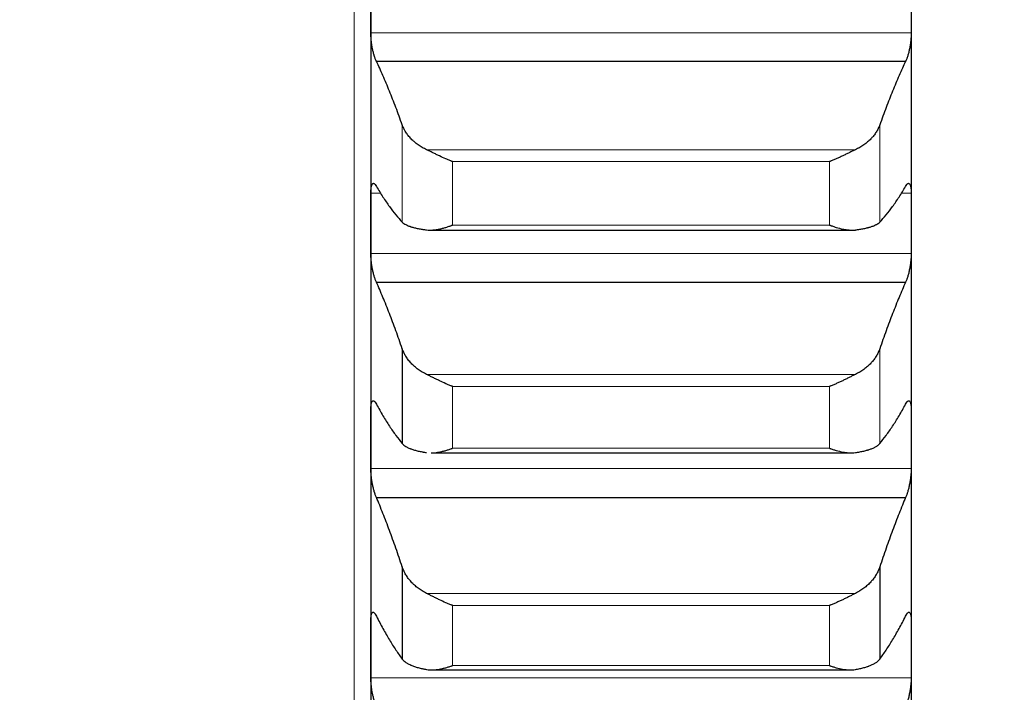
# Model space of a CAD drawing. Header units: inches. Extents: x 0 to 20790, y -12 to 14700.
# Tile 357 of 441: x 14118 to 14213, y 9919 to 9984. Entities that reach past the tile are written whole.
import ezdxf

# ---------------------------------------------------------------- set-up
doc = ezdxf.new("R2010")
doc.units = ezdxf.units.IN
doc.layers.add('1', color=7, linetype='Continuous', true_color=0xffffff)
doc.layers.add('254', color=7, linetype='Continuous', true_color=0xffffff)
doc.styles.add('latin_extended', font='simplex.shx')
doc.dimstyles.get("Standard").update_dxf_attribs({"dimtxt": 0.18, "dimasz": 0.18, "dimexe": 0.18, "dimexo": 0.0625, "dimgap": 0.09, "dimtad": 0, "dimtih": 1, "dimtoh": 1, "dimdec": 4, "dimzin": 0, "dimdsep": 46, "dimtxsty": 'Standard', "dimcen": 0.09, "dimadec": 0, "dimazin": 0, "dimtfac": 1, "dimtdec": 4, "dimtofl": 0, "dimtmove": 0, "dimatfit": 3, "dimfxl": 1, "dimtolj": 1, "dimtzin": 0, "dimarcsym": 0})

# ---------------------------------------------------------------- blocks, each defined once
blk = doc.blocks.new('_U6')
at = {"layer": '254', "color": 3, "linetype": 'Continuous', "lineweight": 13, "transparency": 16777216}
for p, q in [((14453.838, 10348.957), (14453.838, 8475.942)), ((14203.838, 10258.942), (14203.838, 8475.942)), ((14203.838, 8510.942), (12901.42, 8510.942)), ((14081.338, 8510.942), (13958.838, 8510.942)), ((14453.838, 8510.942), (14203.838, 8510.942)), ((14576.338, 8510.942), (14698.838, 8510.942))]:
    blk.add_line(p, q, dxfattribs=at)
at = {"layer": '254', "color": 3, "transparency": 16777216}
for points in [[(14081.338, 8490.525), (14081.338, 8531.358), (14203.838, 8510.942)], [(14576.338, 8531.358), (14576.338, 8490.525), (14453.838, 8510.942)]]:
    blk.add_solid(points, dxfattribs=at)
at = {"layer": 'Defpoints', "color": 0, "transparency": 16777216}
for p in [(14453.838, 10383.957), (14203.838, 10293.942), (14203.838, 8510.942)]:
    blk.add_point(p, dxfattribs=at)
at = {"layer": '254', "color": 2, "lineweight": 13, "transparency": 16777216, "insert": (12962.67, 8694.692), "char_height": 122.5, "attachment_point": 1, "style": 'latin_extended'}
blk.add_mtext('\\A1;250', dxfattribs=at)
blk = doc.blocks.new('_U7')
at = {"layer": '254', "color": 3, "linetype": 'Continuous', "lineweight": 13, "transparency": 16777216}
for p, q in [((14043.838, 10258.942), (14043.838, 8755.942)), ((14203.838, 10258.942), (14203.838, 8755.942)), ((14043.838, 8790.942), (12871.831, 8790.942)), ((13921.338, 8790.942), (13798.838, 8790.942)), ((14043.838, 8790.942), (14203.838, 8790.942)), ((14326.338, 8790.942), (14448.838, 8790.942))]:
    blk.add_line(p, q, dxfattribs=at)
at = {"layer": '254', "color": 3, "transparency": 16777216}
for points in [[(13921.338, 8770.525), (13921.338, 8811.358), (14043.838, 8790.942)], [(14326.338, 8811.358), (14326.338, 8770.525), (14203.838, 8790.942)]]:
    blk.add_solid(points, dxfattribs=at)
at = {"layer": 'Defpoints', "color": 0, "transparency": 16777216}
for p in [(14043.838, 10293.942), (14203.838, 10293.942), (14203.838, 8790.942)]:
    blk.add_point(p, dxfattribs=at)
at = {"layer": '254', "color": 2, "lineweight": 13, "transparency": 16777216, "insert": (12933.081, 9178.858), "char_height": 122.5, "attachment_point": 1, "style": 'latin_extended'}
blk.add_mtext('\\A1;\\C2;Flywheel\\P\\C2;90-240', dxfattribs=at)

msp = doc.modelspace()

# ---------------------------------------------------------------- linework, layer by layer
at = {"layer": '1', "color": 110, "linetype": 'Continuous', "lineweight": 13}
for p, q in [((14150.238, 10908.942), (14150.238, 9678.942)), ((14151.841, 9982.255), (14203.836, 9982.255)), ((14154.865, 9973.398), (14154.865, 9964.042)), ((14200.812, 9973.398), (14200.812, 9964.042)), ((14157.207, 9971.01), (14198.47, 9971.01)), ((14159.694, 9969.862), (14195.982, 9969.862)), ((14159.694, 9969.862), (14159.694, 9963.752)), ((14195.982, 9969.862), (14195.982, 9963.752)), ((14151.841, 9966.837), (14152.84, 9966.837)), ((14202.837, 9966.837), (14203.836, 9966.837)), ((14159.694, 9963.752), (14195.982, 9963.752)), ((14151.841, 9961.014), (14203.836, 9961.014)), ((14200.812, 9951.849), (14200.812, 9942.724)), ((14157.207, 9949.377), (14198.47, 9949.377)), ((14159.694, 9948.227), (14195.982, 9948.227)), ((14159.694, 9948.227), (14159.694, 9942.268)), ((14195.982, 9948.227), (14195.982, 9942.268)), ((14159.694, 9942.268), (14195.982, 9942.268)), ((14151.841, 9940.307), (14203.836, 9940.307)), ((14157.207, 9928.297), (14198.47, 9928.297)), ((14159.694, 9927.145), (14195.982, 9927.145)), ((14159.694, 9927.145), (14159.694, 9921.348)), ((14195.982, 9927.145), (14195.982, 9921.348)), ((14159.694, 9921.348), (14195.982, 9921.348)), ((14151.841, 9920.166), (14203.836, 9920.166))]:
    msp.add_line(p, q, dxfattribs=at)
at = {"layer": '1', "color": 2, "linetype": 'Continuous', "lineweight": 25}
for p, q in [((14151.838, 9985.237), (14151.838, 9963.926)), ((14203.838, 9985.237), (14203.838, 9963.926)), ((14152.376, 9979.534), (14203.301, 9979.534)), ((14151.838, 9963.926), (14151.838, 9943.143)), ((14157.585, 9963.271), (14198.47, 9963.271)), ((14203.838, 9963.926), (14203.838, 9943.143)), ((14152.376, 9958.266), (14203.301, 9958.266)), ((14154.865, 9951.849), (14154.865, 9942.724)), ((14151.838, 9943.143), (14151.838, 9922.922)), ((14203.838, 9943.143), (14203.838, 9922.922)), ((14157.661, 9941.821), (14198.035, 9941.821)), ((14152.376, 9937.537), (14203.301, 9937.537)), ((14154.865, 9930.847), (14154.865, 9921.969)), ((14200.812, 9930.847), (14200.812, 9921.969)), ((14151.838, 9922.922), (14151.838, 9903.295)), ((14203.838, 9922.922), (14203.838, 9903.295)), ((14157.738, 9920.933), (14197.963, 9920.933))]:
    msp.add_line(p, q, dxfattribs=at)
for points in [[(14151.841, 9982.255), (14151.839, 9983.249), (14151.838, 9984.243), (14151.838, 9985.237)], [(14203.838, 9985.237), (14203.838, 9984.243), (14203.838, 9983.249), (14203.836, 9982.255)], [(14154.865, 9973.398), (14154.661, 9973.971), (14154.251, 9975.086), (14153.632, 9976.665), (14153.007, 9978.153), (14152.587, 9979.084), (14152.376, 9979.534)], [(14203.301, 9979.534), (14203.09, 9979.084), (14202.67, 9978.153), (14202.045, 9976.665), (14201.426, 9975.086), (14201.016, 9973.971), (14200.812, 9973.398)], [(14152.376, 9967.477), (14152.587, 9967.117), (14153.007, 9966.433), (14153.632, 9965.519), (14154.251, 9964.715), (14154.661, 9964.254), (14154.865, 9964.042)], [(14200.812, 9964.042), (14201.016, 9964.254), (14201.426, 9964.715), (14202.045, 9965.519), (14202.67, 9966.433), (14203.09, 9967.117), (14203.301, 9967.477)], [(14151.838, 9963.926), (14151.838, 9964.896), (14151.839, 9965.866), (14151.841, 9966.837)], [(14203.836, 9966.837), (14203.838, 9965.866), (14203.838, 9964.896), (14203.838, 9963.926)], [(14151.841, 9961.014), (14151.839, 9961.985), (14151.838, 9962.955), (14151.838, 9963.926)], [(14203.838, 9963.926), (14203.838, 9962.955), (14203.838, 9961.985), (14203.836, 9961.014)], [(14154.865, 9951.849), (14154.661, 9952.443), (14154.251, 9953.602), (14153.632, 9955.25), (14153.007, 9956.81), (14152.587, 9957.791), (14152.376, 9958.266)], [(14203.301, 9958.266), (14203.09, 9957.791), (14202.67, 9956.81), (14202.045, 9955.25), (14201.426, 9953.602), (14201.016, 9952.443), (14200.812, 9951.849)], [(14152.376, 9946.509), (14152.587, 9946.121), (14153.007, 9945.381), (14153.632, 9944.38), (14154.251, 9943.488), (14154.661, 9942.966), (14154.865, 9942.724)], [(14200.812, 9942.724), (14201.016, 9942.966), (14201.426, 9943.488), (14202.045, 9944.38), (14202.67, 9945.381), (14203.09, 9946.121), (14203.301, 9946.509)], [(14151.838, 9943.143), (14151.838, 9944.088), (14151.839, 9945.033), (14151.841, 9945.979)], [(14203.836, 9945.979), (14203.838, 9945.033), (14203.838, 9944.088), (14203.838, 9943.143)], [(14151.841, 9940.307), (14151.839, 9941.252), (14151.838, 9942.197), (14151.838, 9943.143)], [(14203.838, 9943.143), (14203.838, 9942.197), (14203.838, 9941.252), (14203.836, 9940.307)], [(14154.865, 9930.847), (14154.661, 9931.462), (14154.251, 9932.662), (14153.632, 9934.377), (14153.007, 9936.007), (14152.587, 9937.036), (14152.376, 9937.537)], [(14203.301, 9937.537), (14203.09, 9937.036), (14202.67, 9936.007), (14202.045, 9934.377), (14201.426, 9932.662), (14201.016, 9931.462), (14200.812, 9930.847)], [(14151.838, 9922.922), (14151.838, 9923.84), (14151.839, 9924.759), (14151.841, 9925.677)], [(14152.376, 9926.097), (14152.587, 9925.681), (14153.007, 9924.886), (14153.632, 9923.801), (14154.251, 9922.822), (14154.661, 9922.241), (14154.865, 9921.969)], [(14200.812, 9921.969), (14201.016, 9922.241), (14201.426, 9922.822), (14202.045, 9923.801), (14202.67, 9924.886), (14203.09, 9925.681), (14203.301, 9926.097)], [(14203.836, 9925.677), (14203.838, 9924.759), (14203.838, 9923.84), (14203.838, 9922.922)], [(14151.841, 9920.166), (14151.839, 9921.084), (14151.838, 9922.003), (14151.838, 9922.922)], [(14203.838, 9922.922), (14203.838, 9922.003), (14203.838, 9921.084), (14203.836, 9920.166)]]:
    msp.add_open_spline(points, degree=3, dxfattribs=at)
for points, knots in [([(14152.376, 9979.534), (14152.341, 9979.599), (14152.307, 9979.674), (14152.257, 9979.8), (14152.24, 9979.845), (14152.216, 9979.915), (14152.207, 9979.939), (14152.191, 9979.988), (14152.183, 9980.013), (14152.143, 9980.141), (14152.112, 9980.249), (14152.069, 9980.422), (14152.055, 9980.481), (14152.035, 9980.572), (14152.028, 9980.603), (14152.015, 9980.665), (14152.008, 9980.696), (14151.977, 9980.853), (14151.955, 9980.981), (14151.93, 9981.144), (14151.925, 9981.177), (14151.916, 9981.242), (14151.911, 9981.276), (14151.899, 9981.375), (14151.891, 9981.44), (14151.87, 9981.636), (14151.86, 9981.764), (14151.85, 9981.922), (14151.849, 9981.953), (14151.846, 9982.015), (14151.845, 9982.046), (14151.842, 9982.137), (14151.841, 9982.197), (14151.841, 9982.255)], [0, 0, 0, 0, 0.125, 0.125, 0.1875, 0.1875, 0.21875, 0.21875, 0.25, 0.25, 0.375, 0.375, 0.4375, 0.4375, 0.46875, 0.46875, 0.5, 0.5, 0.625, 0.625, 0.65625, 0.65625, 0.6875, 0.6875, 0.75, 0.75, 0.875, 0.875, 0.90625, 0.90625, 0.9375, 0.9375, 1, 1, 1, 1]), ([(14203.836, 9982.255), (14203.836, 9982.197), (14203.834, 9982.079), (14203.826, 9981.895), (14203.817, 9981.767), (14203.809, 9981.67), (14203.806, 9981.638), (14203.8, 9981.572), (14203.796, 9981.54), (14203.779, 9981.376), (14203.762, 9981.246), (14203.737, 9981.082), (14203.732, 9981.05), (14203.724, 9981.001), (14203.722, 9980.984), (14203.716, 9980.952), (14203.702, 9980.871), (14203.675, 9980.728), (14203.649, 9980.605), (14203.622, 9980.484), (14203.608, 9980.425), (14203.565, 9980.25), (14203.534, 9980.141), (14203.486, 9979.989), (14203.47, 9979.941), (14203.445, 9979.87), (14203.437, 9979.847), (14203.42, 9979.802), (14203.412, 9979.78), (14203.37, 9979.674), (14203.335, 9979.599), (14203.301, 9979.534)], [0, 0, 0, 0, 0.0625, 0.125, 0.1875, 0.1875, 0.21875, 0.21875, 0.25, 0.25, 0.375, 0.375, 0.40625, 0.40625, 0.421875, 0.421875, 0.4375, 0.5, 0.5625, 0.5625, 0.625, 0.625, 0.75, 0.75, 0.8125, 0.8125, 0.84375, 0.84375, 0.875, 0.875, 1, 1, 1, 1]), ([(14157.207, 9971.01), (14157.061, 9971.078), (14156.921, 9971.152), (14156.652, 9971.308), (14156.394, 9971.473), (14156.158, 9971.656), (14156.018, 9971.776), (14155.99, 9971.8), (14155.935, 9971.849), (14155.908, 9971.874), (14155.827, 9971.949), (14155.776, 9972), (14155.626, 9972.154), (14155.533, 9972.259), (14155.362, 9972.475), (14155.283, 9972.585), (14155.175, 9972.754), (14155.14, 9972.811), (14155.092, 9972.897), (14155.076, 9972.926), (14155.045, 9972.985), (14155.03, 9973.014), (14154.957, 9973.16), (14154.907, 9973.279), (14154.865, 9973.398)], [0, 0, 0, 0, 0.125, 0.125, 0.25, 0.375, 0.375, 0.40625, 0.40625, 0.4375, 0.4375, 0.5, 0.5, 0.625, 0.625, 0.75, 0.75, 0.8125, 0.8125, 0.84375, 0.84375, 0.875, 0.875, 1, 1, 1, 1]), ([(14200.812, 9973.398), (14200.77, 9973.279), (14200.719, 9973.161), (14200.605, 9972.929), (14200.476, 9972.7), (14200.318, 9972.479), (14200.189, 9972.316), (14200.144, 9972.262), (14200.074, 9972.183), (14200.05, 9972.156), (14200.001, 9972.104), (14199.977, 9972.078), (14199.852, 9971.949), (14199.64, 9971.751), (14199.405, 9971.568), (14199.158, 9971.394), (14199.029, 9971.31), (14198.859, 9971.212), (14198.825, 9971.192), (14198.755, 9971.154), (14198.65, 9971.098), (14198.543, 9971.044), (14198.47, 9971.01)], [0, 0, 0, 0, 0.125, 0.125, 0.25, 0.375, 0.375, 0.4375, 0.4375, 0.46875, 0.46875, 0.5, 0.5, 0.625, 0.75, 0.75, 0.875, 0.875, 0.90625, 0.90625, 0.9375, 1, 1, 1, 1]), ([(14159.694, 9969.862), (14159.691, 9969.863), (14159.688, 9969.864), (14159.681, 9969.867), (14159.678, 9969.868), (14159.668, 9969.872), (14159.648, 9969.88), (14159.602, 9969.898), (14159.509, 9969.935), (14159.43, 9969.967), (14159.272, 9970.033), (14159.167, 9970.078), (14158.853, 9970.216), (14158.645, 9970.312), (14158.334, 9970.461), (14158.23, 9970.511), (14158.075, 9970.587), (14158.023, 9970.613), (14157.919, 9970.664), (14157.867, 9970.689), (14157.712, 9970.765), (14157.61, 9970.816), (14157.407, 9970.915), (14157.307, 9970.963), (14157.207, 9971.01)], [0, 0, 0, 0, 0.003906, 0.003906, 0.007813, 0.007813, 0.015625, 0.03125, 0.0625, 0.125, 0.125, 0.25, 0.25, 0.5, 0.5, 0.625, 0.625, 0.6875, 0.6875, 0.75, 0.75, 0.875, 0.875, 1, 1, 1, 1]), ([(14198.47, 9971.01), (14198.37, 9970.963), (14198.27, 9970.915), (14198.069, 9970.817), (14197.967, 9970.767), (14197.764, 9970.667), (14197.661, 9970.616), (14197.454, 9970.515), (14197.35, 9970.465), (14197.14, 9970.364), (14197.036, 9970.315), (14196.826, 9970.218), (14196.721, 9970.171), (14196.511, 9970.078), (14196.405, 9970.033), (14196.247, 9969.967), (14196.168, 9969.935), (14196.075, 9969.898), (14196.029, 9969.88), (14196.009, 9969.872), (14195.996, 9969.867), (14195.989, 9969.864), (14195.982, 9969.862)], [0, 0, 0, 0, 0.125, 0.125, 0.25, 0.25, 0.375, 0.375, 0.5, 0.5, 0.625, 0.625, 0.75, 0.75, 0.875, 0.875, 0.9375, 0.96875, 0.984375, 0.992187, 0.992187, 1, 1, 1, 1]), ([(14151.841, 9966.837), (14151.841, 9966.893), (14151.843, 9967.002), (14151.851, 9967.152), (14151.86, 9967.243), (14151.868, 9967.308), (14151.871, 9967.329), (14151.877, 9967.37), (14151.88, 9967.39), (14151.898, 9967.485), (14151.915, 9967.549), (14151.939, 9967.616), (14151.944, 9967.628), (14151.952, 9967.646), (14151.955, 9967.652), (14151.961, 9967.663), (14151.975, 9967.689), (14152.001, 9967.728), (14152.027, 9967.751), (14152.054, 9967.767), (14152.068, 9967.771), (14152.112, 9967.777), (14152.143, 9967.768), (14152.19, 9967.736), (14152.207, 9967.722), (14152.231, 9967.697), (14152.24, 9967.688), (14152.257, 9967.668), (14152.265, 9967.658), (14152.307, 9967.601), (14152.341, 9967.545), (14152.376, 9967.477)], [0, 0, 0, 0, 0.0625, 0.125, 0.1875, 0.1875, 0.21875, 0.21875, 0.25, 0.25, 0.375, 0.375, 0.40625, 0.40625, 0.421875, 0.421875, 0.4375, 0.5, 0.5625, 0.5625, 0.625, 0.625, 0.75, 0.75, 0.8125, 0.8125, 0.84375, 0.84375, 0.875, 0.875, 1, 1, 1, 1]), ([(14203.301, 9967.477), (14203.335, 9967.545), (14203.369, 9967.601), (14203.42, 9967.668), (14203.436, 9967.688), (14203.461, 9967.713), (14203.469, 9967.721), (14203.486, 9967.735), (14203.494, 9967.741), (14203.534, 9967.768), (14203.564, 9967.777), (14203.608, 9967.772), (14203.622, 9967.767), (14203.642, 9967.755), (14203.649, 9967.75), (14203.662, 9967.739), (14203.668, 9967.733), (14203.699, 9967.697), (14203.722, 9967.657), (14203.747, 9967.591), (14203.752, 9967.577), (14203.761, 9967.547), (14203.765, 9967.531), (14203.778, 9967.483), (14203.786, 9967.448), (14203.807, 9967.334), (14203.817, 9967.249), (14203.826, 9967.128), (14203.828, 9967.103), (14203.831, 9967.053), (14203.832, 9967.027), (14203.835, 9966.948), (14203.836, 9966.893), (14203.836, 9966.837)], [0, 0, 0, 0, 0.125, 0.125, 0.1875, 0.1875, 0.21875, 0.21875, 0.25, 0.25, 0.375, 0.375, 0.4375, 0.4375, 0.46875, 0.46875, 0.5, 0.5, 0.625, 0.625, 0.65625, 0.65625, 0.6875, 0.6875, 0.75, 0.75, 0.875, 0.875, 0.90625, 0.90625, 0.9375, 0.9375, 1, 1, 1, 1]), ([(14154.865, 9964.042), (14154.907, 9963.997), (14154.957, 9963.955), (14155.072, 9963.873), (14155.201, 9963.794), (14155.359, 9963.722), (14155.488, 9963.669), (14155.533, 9963.652), (14155.603, 9963.627), (14155.627, 9963.619), (14155.675, 9963.603), (14155.7, 9963.595), (14155.825, 9963.555), (14156.036, 9963.496), (14156.271, 9963.444), (14156.519, 9963.395), (14156.648, 9963.372), (14156.818, 9963.345), (14156.852, 9963.34), (14156.921, 9963.329), (14157.026, 9963.314), (14157.134, 9963.3), (14157.207, 9963.291)], [0, 0, 0, 0, 0.125, 0.125, 0.25, 0.375, 0.375, 0.4375, 0.4375, 0.46875, 0.46875, 0.5, 0.5, 0.625, 0.75, 0.75, 0.875, 0.875, 0.90625, 0.90625, 0.9375, 1, 1, 1, 1]), ([(14157.207, 9963.291), (14157.307, 9963.279), (14157.407, 9963.273), (14157.608, 9963.27), (14157.709, 9963.273), (14157.913, 9963.288), (14158.016, 9963.299), (14158.222, 9963.329), (14158.326, 9963.348), (14158.536, 9963.391), (14158.641, 9963.416), (14158.851, 9963.47), (14158.956, 9963.5), (14159.166, 9963.565), (14159.271, 9963.599), (14159.43, 9963.654), (14159.509, 9963.683), (14159.602, 9963.717), (14159.648, 9963.734), (14159.668, 9963.742), (14159.681, 9963.747), (14159.688, 9963.749), (14159.694, 9963.752)], [0, 0, 0, 0, 0.125, 0.125, 0.25, 0.25, 0.375, 0.375, 0.5, 0.5, 0.625, 0.625, 0.75, 0.75, 0.875, 0.875, 0.9375, 0.96875, 0.984375, 0.992188, 0.992188, 1, 1, 1, 1]), ([(14195.982, 9963.752), (14195.986, 9963.751), (14195.989, 9963.749), (14195.996, 9963.747), (14195.999, 9963.746), (14196.009, 9963.742), (14196.029, 9963.734), (14196.075, 9963.717), (14196.168, 9963.683), (14196.353, 9963.617), (14196.51, 9963.565), (14196.824, 9963.469), (14197.032, 9963.414), (14197.343, 9963.349), (14197.446, 9963.33), (14197.602, 9963.308), (14197.654, 9963.301), (14197.757, 9963.289), (14197.809, 9963.285), (14197.964, 9963.273), (14198.067, 9963.27), (14198.269, 9963.273), (14198.37, 9963.279), (14198.47, 9963.291)], [0, 0, 0, 0, 0.003906, 0.003906, 0.007813, 0.007813, 0.015625, 0.03125, 0.0625, 0.125, 0.25, 0.25, 0.5, 0.5, 0.625, 0.625, 0.6875, 0.6875, 0.75, 0.75, 0.875, 0.875, 1, 1, 1, 1]), ([(14198.47, 9963.291), (14198.616, 9963.309), (14198.756, 9963.329), (14199.025, 9963.371), (14199.282, 9963.416), (14199.518, 9963.469), (14199.659, 9963.504), (14199.687, 9963.511), (14199.742, 9963.526), (14199.769, 9963.533), (14199.849, 9963.556), (14199.901, 9963.571), (14200.051, 9963.618), (14200.143, 9963.651), (14200.315, 9963.72), (14200.394, 9963.756), (14200.502, 9963.813), (14200.536, 9963.833), (14200.585, 9963.862), (14200.601, 9963.872), (14200.632, 9963.893), (14200.647, 9963.903), (14200.719, 9963.955), (14200.77, 9963.997), (14200.812, 9964.042)], [0, 0, 0, 0, 0.125, 0.125, 0.25, 0.375, 0.375, 0.40625, 0.40625, 0.4375, 0.4375, 0.5, 0.5, 0.625, 0.625, 0.75, 0.75, 0.8125, 0.8125, 0.84375, 0.84375, 0.875, 0.875, 1, 1, 1, 1]), ([(14152.376, 9958.266), (14152.341, 9958.336), (14152.307, 9958.415), (14152.257, 9958.547), (14152.24, 9958.593), (14152.216, 9958.666), (14152.207, 9958.691), (14152.191, 9958.741), (14152.183, 9958.767), (14152.143, 9958.899), (14152.112, 9959.01), (14152.069, 9959.186), (14152.055, 9959.246), (14152.035, 9959.339), (14152.028, 9959.37), (14152.015, 9959.433), (14152.008, 9959.464), (14151.977, 9959.622), (14151.955, 9959.751), (14151.93, 9959.915), (14151.925, 9959.947), (14151.916, 9960.013), (14151.911, 9960.046), (14151.899, 9960.145), (14151.891, 9960.211), (14151.87, 9960.405), (14151.86, 9960.532), (14151.85, 9960.688), (14151.849, 9960.719), (14151.846, 9960.78), (14151.845, 9960.81), (14151.842, 9960.899), (14151.841, 9960.958), (14151.841, 9961.014)], [0, 0, 0, 0, 0.125, 0.125, 0.1875, 0.1875, 0.21875, 0.21875, 0.25, 0.25, 0.375, 0.375, 0.4375, 0.4375, 0.46875, 0.46875, 0.5, 0.5, 0.625, 0.625, 0.65625, 0.65625, 0.6875, 0.6875, 0.75, 0.75, 0.875, 0.875, 0.90625, 0.90625, 0.9375, 0.9375, 1, 1, 1, 1]), ([(14203.836, 9961.014), (14203.836, 9960.958), (14203.834, 9960.842), (14203.826, 9960.661), (14203.817, 9960.535), (14203.809, 9960.439), (14203.806, 9960.407), (14203.8, 9960.342), (14203.796, 9960.31), (14203.779, 9960.147), (14203.762, 9960.017), (14203.737, 9959.853), (14203.732, 9959.82), (14203.724, 9959.771), (14203.722, 9959.755), (14203.716, 9959.722), (14203.702, 9959.64), (14203.675, 9959.496), (14203.649, 9959.372), (14203.622, 9959.25), (14203.608, 9959.189), (14203.565, 9959.011), (14203.534, 9958.9), (14203.486, 9958.743), (14203.47, 9958.692), (14203.445, 9958.62), (14203.437, 9958.596), (14203.42, 9958.549), (14203.412, 9958.526), (14203.37, 9958.415), (14203.335, 9958.336), (14203.301, 9958.266)], [0, 0, 0, 0, 0.0625, 0.125, 0.1875, 0.1875, 0.21875, 0.21875, 0.25, 0.25, 0.375, 0.375, 0.40625, 0.40625, 0.421875, 0.421875, 0.4375, 0.5, 0.5625, 0.5625, 0.625, 0.625, 0.75, 0.75, 0.8125, 0.8125, 0.84375, 0.84375, 0.875, 0.875, 1, 1, 1, 1]), ([(14157.207, 9949.377), (14157.061, 9949.448), (14156.921, 9949.524), (14156.652, 9949.685), (14156.394, 9949.856), (14156.158, 9950.045), (14156.018, 9950.169), (14155.99, 9950.194), (14155.935, 9950.244), (14155.908, 9950.27), (14155.827, 9950.348), (14155.776, 9950.4), (14155.626, 9950.56), (14155.533, 9950.669), (14155.362, 9950.892), (14155.283, 9951.006), (14155.175, 9951.181), (14155.14, 9951.24), (14155.092, 9951.33), (14155.076, 9951.36), (14155.045, 9951.42), (14155.03, 9951.45), (14154.957, 9951.602), (14154.907, 9951.725), (14154.865, 9951.849)], [0, 0, 0, 0, 0.125, 0.125, 0.25, 0.375, 0.375, 0.40625, 0.40625, 0.4375, 0.4375, 0.5, 0.5, 0.625, 0.625, 0.75, 0.75, 0.8125, 0.8125, 0.84375, 0.84375, 0.875, 0.875, 1, 1, 1, 1]), ([(14200.812, 9951.849), (14200.77, 9951.725), (14200.719, 9951.603), (14200.605, 9951.362), (14200.476, 9951.125), (14200.318, 9950.896), (14200.189, 9950.728), (14200.144, 9950.672), (14200.074, 9950.589), (14200.05, 9950.562), (14200.001, 9950.508), (14199.977, 9950.481), (14199.852, 9950.348), (14199.64, 9950.143), (14199.405, 9949.954), (14199.158, 9949.774), (14199.029, 9949.688), (14198.859, 9949.586), (14198.825, 9949.566), (14198.755, 9949.526), (14198.65, 9949.468), (14198.543, 9949.413), (14198.47, 9949.377)], [0, 0, 0, 0, 0.125, 0.125, 0.25, 0.375, 0.375, 0.4375, 0.4375, 0.46875, 0.46875, 0.5, 0.5, 0.625, 0.75, 0.75, 0.875, 0.875, 0.90625, 0.90625, 0.9375, 1, 1, 1, 1]), ([(14159.694, 9948.227), (14159.691, 9948.228), (14159.688, 9948.229), (14159.681, 9948.231), (14159.678, 9948.233), (14159.668, 9948.236), (14159.648, 9948.244), (14159.602, 9948.262), (14159.509, 9948.298), (14159.43, 9948.329), (14159.272, 9948.394), (14159.167, 9948.438), (14158.853, 9948.575), (14158.645, 9948.671), (14158.334, 9948.82), (14158.23, 9948.87), (14158.075, 9948.947), (14158.023, 9948.972), (14157.919, 9949.024), (14157.867, 9949.05), (14157.712, 9949.127), (14157.61, 9949.178), (14157.407, 9949.279), (14157.307, 9949.329), (14157.207, 9949.377)], [0, 0, 0, 0, 0.003906, 0.003906, 0.007812, 0.007812, 0.015625, 0.03125, 0.0625, 0.125, 0.125, 0.25, 0.25, 0.5, 0.5, 0.625, 0.625, 0.6875, 0.6875, 0.75, 0.75, 0.875, 0.875, 1, 1, 1, 1]), ([(14198.47, 9949.377), (14198.37, 9949.329), (14198.27, 9949.28), (14198.069, 9949.179), (14197.967, 9949.129), (14197.764, 9949.027), (14197.661, 9948.976), (14197.454, 9948.874), (14197.35, 9948.823), (14197.14, 9948.723), (14197.036, 9948.674), (14196.826, 9948.577), (14196.721, 9948.53), (14196.511, 9948.439), (14196.405, 9948.394), (14196.247, 9948.329), (14196.168, 9948.298), (14196.075, 9948.262), (14196.029, 9948.244), (14196.009, 9948.236), (14195.996, 9948.231), (14195.989, 9948.229), (14195.982, 9948.227)], [0, 0, 0, 0, 0.125, 0.125, 0.25, 0.25, 0.375, 0.375, 0.5, 0.5, 0.625, 0.625, 0.75, 0.75, 0.875, 0.875, 0.9375, 0.96875, 0.984375, 0.992187, 0.992187, 1, 1, 1, 1]), ([(14151.841, 9945.979), (14151.841, 9946.034), (14151.843, 9946.139), (14151.851, 9946.284), (14151.86, 9946.371), (14151.868, 9946.433), (14151.871, 9946.453), (14151.877, 9946.492), (14151.88, 9946.511), (14151.898, 9946.6), (14151.915, 9946.66), (14151.939, 9946.72), (14151.944, 9946.731), (14151.952, 9946.747), (14151.955, 9946.752), (14151.961, 9946.762), (14151.975, 9946.786), (14152.001, 9946.819), (14152.027, 9946.836), (14152.054, 9946.847), (14152.068, 9946.849), (14152.112, 9946.847), (14152.143, 9946.833), (14152.19, 9946.793), (14152.207, 9946.777), (14152.231, 9946.748), (14152.24, 9946.738), (14152.257, 9946.716), (14152.265, 9946.704), (14152.307, 9946.642), (14152.341, 9946.581), (14152.376, 9946.509)], [0, 0, 0, 0, 0.0625, 0.125, 0.1875, 0.1875, 0.21875, 0.21875, 0.25, 0.25, 0.375, 0.375, 0.40625, 0.40625, 0.421875, 0.421875, 0.4375, 0.5, 0.5625, 0.5625, 0.625, 0.625, 0.75, 0.75, 0.8125, 0.8125, 0.84375, 0.84375, 0.875, 0.875, 1, 1, 1, 1]), ([(14203.301, 9946.509), (14203.335, 9946.581), (14203.369, 9946.641), (14203.42, 9946.716), (14203.436, 9946.738), (14203.461, 9946.767), (14203.469, 9946.776), (14203.486, 9946.792), (14203.494, 9946.799), (14203.534, 9946.833), (14203.564, 9946.847), (14203.608, 9946.849), (14203.622, 9946.847), (14203.642, 9946.839), (14203.649, 9946.836), (14203.662, 9946.827), (14203.668, 9946.822), (14203.699, 9946.793), (14203.722, 9946.757), (14203.747, 9946.697), (14203.752, 9946.685), (14203.761, 9946.658), (14203.765, 9946.643), (14203.778, 9946.598), (14203.786, 9946.565), (14203.807, 9946.458), (14203.817, 9946.377), (14203.826, 9946.261), (14203.828, 9946.237), (14203.831, 9946.188), (14203.832, 9946.163), (14203.835, 9946.087), (14203.836, 9946.034), (14203.836, 9945.979)], [0, 0, 0, 0, 0.125, 0.125, 0.1875, 0.1875, 0.21875, 0.21875, 0.25, 0.25, 0.375, 0.375, 0.4375, 0.4375, 0.46875, 0.46875, 0.5, 0.5, 0.625, 0.625, 0.65625, 0.65625, 0.6875, 0.6875, 0.75, 0.75, 0.875, 0.875, 0.90625, 0.90625, 0.9375, 0.9375, 1, 1, 1, 1]), ([(14154.865, 9942.724), (14154.907, 9942.674), (14154.957, 9942.625), (14155.072, 9942.531), (14155.201, 9942.44), (14155.359, 9942.356), (14155.488, 9942.295), (14155.533, 9942.275), (14155.603, 9942.246), (14155.627, 9942.237), (14155.675, 9942.218), (14155.7, 9942.208), (14155.825, 9942.162), (14156.036, 9942.093), (14156.271, 9942.031), (14156.519, 9941.973), (14156.648, 9941.946), (14156.818, 9941.914), (14156.852, 9941.908), (14156.921, 9941.896), (14157.026, 9941.878), (14157.134, 9941.861), (14157.207, 9941.85)], [0, 0, 0, 0, 0.125, 0.125, 0.25, 0.375, 0.375, 0.4375, 0.4375, 0.46875, 0.46875, 0.5, 0.5, 0.625, 0.75, 0.75, 0.875, 0.875, 0.90625, 0.90625, 0.9375, 1, 1, 1, 1]), ([(14198.47, 9941.85), (14198.616, 9941.872), (14198.756, 9941.895), (14199.025, 9941.945), (14199.282, 9941.999), (14199.518, 9942.061), (14199.659, 9942.102), (14199.687, 9942.11), (14199.742, 9942.127), (14199.769, 9942.136), (14199.849, 9942.162), (14199.901, 9942.18), (14200.051, 9942.236), (14200.143, 9942.274), (14200.315, 9942.354), (14200.394, 9942.396), (14200.502, 9942.462), (14200.536, 9942.484), (14200.585, 9942.519), (14200.601, 9942.53), (14200.632, 9942.553), (14200.647, 9942.565), (14200.719, 9942.625), (14200.77, 9942.674), (14200.812, 9942.724)], [0, 0, 0, 0, 0.125, 0.125, 0.25, 0.375, 0.375, 0.40625, 0.40625, 0.4375, 0.4375, 0.5, 0.5, 0.625, 0.625, 0.75, 0.75, 0.8125, 0.8125, 0.84375, 0.84375, 0.875, 0.875, 1, 1, 1, 1]), ([(14157.652, 9941.821), (14157.705, 9941.822), (14157.758, 9941.823), (14157.913, 9941.831), (14158.016, 9941.84), (14158.222, 9941.866), (14158.326, 9941.883), (14158.536, 9941.923), (14158.641, 9941.946), (14158.851, 9941.997), (14158.956, 9942.025), (14159.166, 9942.087), (14159.271, 9942.12), (14159.43, 9942.173), (14159.509, 9942.201), (14159.602, 9942.234), (14159.648, 9942.251), (14159.668, 9942.258), (14159.681, 9942.263), (14159.688, 9942.266), (14159.694, 9942.268)], [0, 0, 0, 0, 0.07986, 0.07986, 0.233217, 0.233217, 0.386574, 0.386574, 0.53993, 0.53993, 0.693287, 0.693287, 0.846643, 0.846643, 0.923322, 0.961661, 0.98083, 0.990415, 0.990415, 1, 1, 1, 1]), ([(14195.982, 9942.268), (14195.986, 9942.267), (14195.989, 9942.266), (14195.996, 9942.263), (14195.999, 9942.262), (14196.009, 9942.258), (14196.029, 9942.251), (14196.075, 9942.234), (14196.168, 9942.201), (14196.247, 9942.173), (14196.405, 9942.12), (14196.51, 9942.087), (14196.824, 9941.995), (14197.032, 9941.944), (14197.343, 9941.884), (14197.446, 9941.867), (14197.602, 9941.848), (14197.654, 9941.842), (14197.757, 9941.833), (14197.809, 9941.829), (14197.964, 9941.821), (14198.067, 9941.82), (14198.269, 9941.827), (14198.37, 9941.836), (14198.47, 9941.85)], [0, 0, 0, 0, 0.003906, 0.003906, 0.007813, 0.007813, 0.015625, 0.03125, 0.0625, 0.125, 0.125, 0.25, 0.25, 0.5, 0.5, 0.625, 0.625, 0.6875, 0.6875, 0.75, 0.75, 0.875, 0.875, 1, 1, 1, 1]), ([(14152.376, 9937.537), (14152.341, 9937.61), (14152.307, 9937.693), (14152.257, 9937.83), (14152.24, 9937.878), (14152.216, 9937.954), (14152.207, 9937.979), (14152.191, 9938.032), (14152.183, 9938.058), (14152.143, 9938.194), (14152.112, 9938.307), (14152.069, 9938.486), (14152.055, 9938.547), (14152.035, 9938.641), (14152.028, 9938.673), (14152.015, 9938.736), (14152.008, 9938.768), (14151.977, 9938.927), (14151.955, 9939.057), (14151.93, 9939.22), (14151.925, 9939.253), (14151.916, 9939.319), (14151.911, 9939.352), (14151.899, 9939.45), (14151.891, 9939.515), (14151.87, 9939.708), (14151.86, 9939.834), (14151.85, 9939.987), (14151.849, 9940.017), (14151.846, 9940.077), (14151.845, 9940.107), (14151.842, 9940.195), (14151.841, 9940.252), (14151.841, 9940.307)], [0, 0, 0, 0, 0.125, 0.125, 0.1875, 0.1875, 0.21875, 0.21875, 0.25, 0.25, 0.375, 0.375, 0.4375, 0.4375, 0.46875, 0.46875, 0.5, 0.5, 0.625, 0.625, 0.65625, 0.65625, 0.6875, 0.6875, 0.75, 0.75, 0.875, 0.875, 0.90625, 0.90625, 0.9375, 0.9375, 1, 1, 1, 1]), ([(14203.836, 9940.307), (14203.836, 9940.252), (14203.834, 9940.138), (14203.826, 9939.961), (14203.817, 9939.837), (14203.809, 9939.742), (14203.806, 9939.71), (14203.8, 9939.646), (14203.796, 9939.614), (14203.779, 9939.452), (14203.762, 9939.322), (14203.737, 9939.159), (14203.732, 9939.126), (14203.724, 9939.076), (14203.722, 9939.06), (14203.716, 9939.027), (14203.702, 9938.945), (14203.675, 9938.8), (14203.649, 9938.675), (14203.622, 9938.551), (14203.608, 9938.489), (14203.565, 9938.308), (14203.534, 9938.194), (14203.486, 9938.033), (14203.47, 9937.981), (14203.445, 9937.906), (14203.437, 9937.881), (14203.42, 9937.833), (14203.412, 9937.809), (14203.37, 9937.693), (14203.335, 9937.61), (14203.301, 9937.537)], [0, 0, 0, 0, 0.0625, 0.125, 0.1875, 0.1875, 0.21875, 0.21875, 0.25, 0.25, 0.375, 0.375, 0.40625, 0.40625, 0.421875, 0.421875, 0.4375, 0.5, 0.5625, 0.5625, 0.625, 0.625, 0.75, 0.75, 0.8125, 0.8125, 0.84375, 0.84375, 0.875, 0.875, 1, 1, 1, 1]), ([(14157.207, 9928.297), (14157.061, 9928.369), (14156.921, 9928.447), (14156.652, 9928.613), (14156.394, 9928.789), (14156.158, 9928.984), (14156.018, 9929.112), (14155.99, 9929.138), (14155.935, 9929.19), (14155.908, 9929.217), (14155.827, 9929.297), (14155.776, 9929.351), (14155.626, 9929.515), (14155.533, 9929.628), (14155.362, 9929.858), (14155.283, 9929.976), (14155.175, 9930.157), (14155.14, 9930.218), (14155.092, 9930.31), (14155.076, 9930.341), (14155.045, 9930.404), (14155.03, 9930.435), (14154.957, 9930.592), (14154.907, 9930.719), (14154.865, 9930.847)], [0, 0, 0, 0, 0.125, 0.125, 0.25, 0.375, 0.375, 0.40625, 0.40625, 0.4375, 0.4375, 0.5, 0.5, 0.625, 0.625, 0.75, 0.75, 0.8125, 0.8125, 0.84375, 0.84375, 0.875, 0.875, 1, 1, 1, 1]), ([(14200.812, 9930.847), (14200.77, 9930.719), (14200.719, 9930.593), (14200.605, 9930.344), (14200.476, 9930.099), (14200.318, 9929.863), (14200.189, 9929.689), (14200.144, 9929.631), (14200.074, 9929.546), (14200.05, 9929.518), (14200.001, 9929.462), (14199.977, 9929.434), (14199.852, 9929.297), (14199.64, 9929.085), (14199.405, 9928.891), (14199.158, 9928.705), (14199.029, 9928.616), (14198.859, 9928.511), (14198.825, 9928.49), (14198.755, 9928.45), (14198.65, 9928.39), (14198.543, 9928.333), (14198.47, 9928.297)], [0, 0, 0, 0, 0.125, 0.125, 0.25, 0.375, 0.375, 0.4375, 0.4375, 0.46875, 0.46875, 0.5, 0.5, 0.625, 0.75, 0.75, 0.875, 0.875, 0.90625, 0.90625, 0.9375, 1, 1, 1, 1]), ([(14159.694, 9927.145), (14159.691, 9927.146), (14159.688, 9927.147), (14159.681, 9927.15), (14159.678, 9927.151), (14159.668, 9927.155), (14159.648, 9927.162), (14159.602, 9927.179), (14159.509, 9927.214), (14159.43, 9927.245), (14159.272, 9927.309), (14159.167, 9927.352), (14158.853, 9927.487), (14158.645, 9927.583), (14158.334, 9927.731), (14158.23, 9927.782), (14158.075, 9927.859), (14158.023, 9927.885), (14157.919, 9927.936), (14157.867, 9927.963), (14157.712, 9928.041), (14157.61, 9928.093), (14157.407, 9928.196), (14157.307, 9928.247), (14157.207, 9928.297)], [0, 0, 0, 0, 0.003906, 0.003906, 0.007812, 0.007812, 0.015625, 0.03125, 0.0625, 0.125, 0.125, 0.25, 0.25, 0.5, 0.5, 0.625, 0.625, 0.6875, 0.6875, 0.75, 0.75, 0.875, 0.875, 1, 1, 1, 1]), ([(14198.47, 9928.297), (14198.37, 9928.247), (14198.27, 9928.196), (14198.069, 9928.094), (14197.967, 9928.043), (14197.764, 9927.94), (14197.661, 9927.888), (14197.454, 9927.786), (14197.35, 9927.735), (14197.14, 9927.635), (14197.036, 9927.585), (14196.826, 9927.49), (14196.721, 9927.443), (14196.511, 9927.353), (14196.405, 9927.309), (14196.247, 9927.245), (14196.168, 9927.214), (14196.075, 9927.179), (14196.029, 9927.162), (14196.009, 9927.155), (14195.996, 9927.15), (14195.989, 9927.147), (14195.982, 9927.145)], [0, 0, 0, 0, 0.125, 0.125, 0.25, 0.25, 0.375, 0.375, 0.5, 0.5, 0.625, 0.625, 0.75, 0.75, 0.875, 0.875, 0.9375, 0.96875, 0.984375, 0.992187, 0.992187, 1, 1, 1, 1]), ([(14151.841, 9925.677), (14151.841, 9925.731), (14151.843, 9925.833), (14151.851, 9925.972), (14151.86, 9926.056), (14151.868, 9926.115), (14151.871, 9926.134), (14151.877, 9926.17), (14151.88, 9926.188), (14151.898, 9926.271), (14151.915, 9926.326), (14151.939, 9926.381), (14151.944, 9926.391), (14151.952, 9926.405), (14151.955, 9926.409), (14151.961, 9926.418), (14151.975, 9926.438), (14152.001, 9926.466), (14152.027, 9926.478), (14152.054, 9926.483), (14152.068, 9926.483), (14152.112, 9926.473), (14152.143, 9926.453), (14152.19, 9926.407), (14152.207, 9926.388), (14152.231, 9926.356), (14152.24, 9926.344), (14152.257, 9926.32), (14152.265, 9926.307), (14152.307, 9926.238), (14152.341, 9926.173), (14152.376, 9926.097)], [0, 0, 0, 0, 0.0625, 0.125, 0.1875, 0.1875, 0.21875, 0.21875, 0.25, 0.25, 0.375, 0.375, 0.40625, 0.40625, 0.421875, 0.421875, 0.4375, 0.5, 0.5625, 0.5625, 0.625, 0.625, 0.75, 0.75, 0.8125, 0.8125, 0.84375, 0.84375, 0.875, 0.875, 1, 1, 1, 1]), ([(14203.301, 9926.097), (14203.335, 9926.173), (14203.369, 9926.238), (14203.42, 9926.319), (14203.436, 9926.344), (14203.461, 9926.376), (14203.469, 9926.386), (14203.486, 9926.405), (14203.494, 9926.414), (14203.534, 9926.453), (14203.564, 9926.473), (14203.608, 9926.483), (14203.622, 9926.484), (14203.642, 9926.479), (14203.649, 9926.477), (14203.662, 9926.471), (14203.668, 9926.467), (14203.699, 9926.445), (14203.722, 9926.414), (14203.747, 9926.36), (14203.752, 9926.349), (14203.761, 9926.324), (14203.765, 9926.311), (14203.778, 9926.269), (14203.786, 9926.239), (14203.807, 9926.139), (14203.817, 9926.061), (14203.826, 9925.95), (14203.828, 9925.927), (14203.831, 9925.88), (14203.832, 9925.856), (14203.835, 9925.782), (14203.836, 9925.731), (14203.836, 9925.677)], [0, 0, 0, 0, 0.125, 0.125, 0.1875, 0.1875, 0.21875, 0.21875, 0.25, 0.25, 0.375, 0.375, 0.4375, 0.4375, 0.46875, 0.46875, 0.5, 0.5, 0.625, 0.625, 0.65625, 0.65625, 0.6875, 0.6875, 0.75, 0.75, 0.875, 0.875, 0.90625, 0.90625, 0.9375, 0.9375, 1, 1, 1, 1]), ([(14154.865, 9921.969), (14154.907, 9921.912), (14154.957, 9921.857), (14155.072, 9921.751), (14155.201, 9921.649), (14155.359, 9921.553), (14155.488, 9921.484), (14155.533, 9921.462), (14155.603, 9921.428), (14155.627, 9921.417), (14155.675, 9921.396), (14155.7, 9921.385), (14155.825, 9921.333), (14156.036, 9921.253), (14156.271, 9921.182), (14156.519, 9921.115), (14156.648, 9921.084), (14156.818, 9921.047), (14156.852, 9921.04), (14156.921, 9921.026), (14157.026, 9921.005), (14157.134, 9920.985), (14157.207, 9920.973)], [0, 0, 0, 0, 0.125, 0.125, 0.25, 0.375, 0.375, 0.4375, 0.4375, 0.46875, 0.46875, 0.5, 0.5, 0.625, 0.75, 0.75, 0.875, 0.875, 0.90625, 0.90625, 0.9375, 1, 1, 1, 1]), ([(14198.47, 9920.973), (14198.616, 9920.998), (14198.756, 9921.025), (14199.025, 9921.083), (14199.282, 9921.145), (14199.518, 9921.216), (14199.659, 9921.263), (14199.687, 9921.273), (14199.742, 9921.293), (14199.769, 9921.302), (14199.849, 9921.333), (14199.901, 9921.353), (14200.051, 9921.416), (14200.143, 9921.46), (14200.315, 9921.552), (14200.394, 9921.599), (14200.502, 9921.674), (14200.536, 9921.699), (14200.585, 9921.738), (14200.601, 9921.751), (14200.632, 9921.777), (14200.647, 9921.79), (14200.719, 9921.857), (14200.77, 9921.912), (14200.812, 9921.969)], [0, 0, 0, 0, 0.125, 0.125, 0.25, 0.375, 0.375, 0.40625, 0.40625, 0.4375, 0.4375, 0.5, 0.5, 0.625, 0.625, 0.75, 0.75, 0.8125, 0.8125, 0.84375, 0.84375, 0.875, 0.875, 1, 1, 1, 1]), ([(14157.207, 9920.973), (14157.307, 9920.956), (14157.407, 9920.945), (14157.608, 9920.933), (14157.709, 9920.932), (14157.913, 9920.938), (14158.016, 9920.945), (14158.222, 9920.967), (14158.326, 9920.982), (14158.536, 9921.018), (14158.641, 9921.039), (14158.851, 9921.087), (14158.956, 9921.114), (14159.166, 9921.173), (14159.271, 9921.205), (14159.43, 9921.256), (14159.509, 9921.282), (14159.602, 9921.314), (14159.648, 9921.331), (14159.668, 9921.338), (14159.681, 9921.343), (14159.688, 9921.345), (14159.694, 9921.348)], [0, 0, 0, 0, 0.125, 0.125, 0.25, 0.25, 0.375, 0.375, 0.5, 0.5, 0.625, 0.625, 0.75, 0.75, 0.875, 0.875, 0.9375, 0.96875, 0.984375, 0.992187, 0.992187, 1, 1, 1, 1]), ([(14195.982, 9921.348), (14195.986, 9921.346), (14195.989, 9921.345), (14195.996, 9921.343), (14195.999, 9921.342), (14196.009, 9921.338), (14196.029, 9921.331), (14196.075, 9921.314), (14196.168, 9921.282), (14196.247, 9921.256), (14196.405, 9921.205), (14196.51, 9921.173), (14196.824, 9921.085), (14197.032, 9921.037), (14197.343, 9920.983), (14197.446, 9920.968), (14197.602, 9920.952), (14197.654, 9920.947), (14197.757, 9920.94), (14197.809, 9920.937), (14197.964, 9920.932), (14198.067, 9920.933), (14198.269, 9920.945), (14198.37, 9920.956), (14198.47, 9920.973)], [0, 0, 0, 0, 0.003906, 0.003906, 0.007813, 0.007813, 0.015625, 0.03125, 0.0625, 0.125, 0.125, 0.25, 0.25, 0.5, 0.5, 0.625, 0.625, 0.6875, 0.6875, 0.75, 0.75, 0.875, 0.875, 1, 1, 1, 1]), ([(14152.376, 9917.377), (14152.341, 9917.455), (14152.307, 9917.542), (14152.257, 9917.685), (14152.24, 9917.734), (14152.216, 9917.812), (14152.207, 9917.838), (14152.191, 9917.892), (14152.183, 9917.919), (14152.143, 9918.058), (14152.112, 9918.174), (14152.069, 9918.356), (14152.055, 9918.417), (14152.035, 9918.512), (14152.028, 9918.544), (14152.015, 9918.608), (14152.008, 9918.64), (14151.977, 9918.801), (14151.955, 9918.931), (14151.93, 9919.094), (14151.925, 9919.127), (14151.916, 9919.192), (14151.911, 9919.225), (14151.899, 9919.323), (14151.891, 9919.388), (14151.87, 9919.579), (14151.86, 9919.703), (14151.85, 9919.853), (14151.849, 9919.883), (14151.846, 9919.942), (14151.845, 9919.971), (14151.842, 9920.057), (14151.841, 9920.112), (14151.841, 9920.166)], [0, 0, 0, 0, 0.125, 0.125, 0.1875, 0.1875, 0.21875, 0.21875, 0.25, 0.25, 0.375, 0.375, 0.4375, 0.4375, 0.46875, 0.46875, 0.5, 0.5, 0.625, 0.625, 0.65625, 0.65625, 0.6875, 0.6875, 0.75, 0.75, 0.875, 0.875, 0.90625, 0.90625, 0.9375, 0.9375, 1, 1, 1, 1]), ([(14203.836, 9920.166), (14203.836, 9920.112), (14203.834, 9920.002), (14203.826, 9919.828), (14203.817, 9919.706), (14203.809, 9919.612), (14203.806, 9919.58), (14203.8, 9919.517), (14203.796, 9919.485), (14203.779, 9919.325), (14203.762, 9919.196), (14203.737, 9919.032), (14203.732, 9918.999), (14203.724, 9918.95), (14203.722, 9918.934), (14203.716, 9918.901), (14203.702, 9918.819), (14203.675, 9918.673), (14203.649, 9918.546), (14203.622, 9918.421), (14203.608, 9918.359), (14203.565, 9918.175), (14203.534, 9918.059), (14203.486, 9917.894), (14203.47, 9917.84), (14203.445, 9917.762), (14203.437, 9917.737), (14203.42, 9917.687), (14203.412, 9917.662), (14203.37, 9917.542), (14203.335, 9917.455), (14203.301, 9917.377)], [0, 0, 0, 0, 0.0625, 0.125, 0.1875, 0.1875, 0.21875, 0.21875, 0.25, 0.25, 0.375, 0.375, 0.40625, 0.40625, 0.421875, 0.421875, 0.4375, 0.5, 0.5625, 0.5625, 0.625, 0.625, 0.75, 0.75, 0.8125, 0.8125, 0.84375, 0.84375, 0.875, 0.875, 1, 1, 1, 1])]:
    msp.add_open_spline(points, degree=3, knots=knots, dxfattribs=at)

# ---------------------------------------------------------------- dimensions: what is measured, and where the dimension line sits
at = {"layer": '254', "color": 2, "linetype": 'Continuous', "lineweight": 13}
dim = msp.add_linear_dim(base=(14203.838, 8510.942), p1=(14453.838, 10383.957), p2=(14203.838, 10293.942), dimstyle='Standard', override={"dimscale": 35, "dimtxt": 3.5, "dimasz": 3.5, "dimexe": 1, "dimexo": 1, "dimgap": 1.75, "dimtad": 1, "dimtih": 1, "dimtoh": 0, "dimdec": 2, "dimlfac": 1, "dimzin": 8, "dimdsep": 46, "dimlunit": 2, "dimtxsty": 'latin_extended', "dimsah": 1, "dimse1": 0, "dimse2": 0, "dimsd1": 0, "dimsd2": 0, "dimclrd": 3, "dimclre": 3, "dimclrt": 2, "dimtol": 0, "dimtm": -0.1, "dimtfac": 0.714286, "dimtdec": 3, "dimtofl": 1, "dimtmove": 0, "dimtzin": 8, "dimlwd": 13, "dimlwe": 13}, dxfattribs=at)
dim.commit()
dim.dimension.update_dxf_attribs({"geometry": '_U6', "text_midpoint": (13120.17, 8510.942), "dimtype": 160})
dim = msp.add_linear_dim(base=(14203.838, 8790.942), p1=(14043.838, 10293.942), p2=(14203.838, 10293.942), text='\\C2;Flywheel\\P\\C2;90-240', dimstyle='Standard', override={"dimscale": 35, "dimtxt": 3.5, "dimasz": 3.5, "dimexe": 1, "dimexo": 1, "dimgap": 1.75, "dimtad": 1, "dimtih": 1, "dimtoh": 0, "dimdec": 2, "dimlfac": 0.028571, "dimzin": 8, "dimdsep": 46, "dimlunit": 2, "dimpost": '', "dimtxsty": 'latin_extended', "dimsah": 1, "dimse1": 0, "dimse2": 0, "dimsd1": 0, "dimsd2": 0, "dimclrd": 3, "dimclre": 3, "dimclrt": 2, "dimtol": 0, "dimtm": -0.1, "dimtfac": 0.714286, "dimtdec": 3, "dimtofl": 1, "dimtmove": 0, "dimtzin": 8, "dimlwd": 13, "dimlwe": 13}, dxfattribs=at)
dim.commit()
dim.dimension.update_dxf_attribs({"geometry": '_U7', "text_midpoint": (13283.081, 8790.942), "dimtype": 160})

doc.saveas('drawing.dxf')
